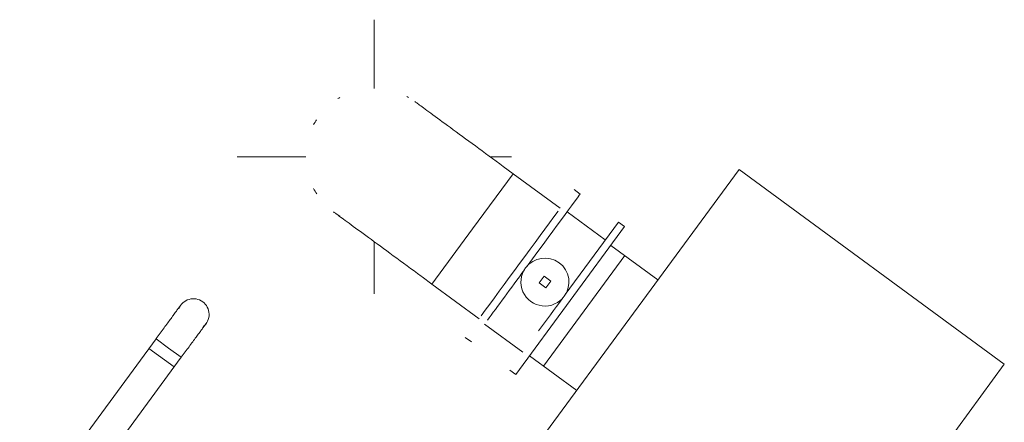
# Model space of a CAD drawing. Header units: metres. Extents: x 135583 to 135939, y 457896 to 458258.
# Tile 448 of 599: x 135791.58 to 135795.17, y 458013.28 to 458014.75. Entities that reach past the tile are written whole.
import ezdxf

# ---------------------------------------------------------------- set-up
doc = ezdxf.new("R2010")
doc.units = ezdxf.units.M
doc.linetypes.add('Hidden', pattern=[4, 2, -2])
doc.layers.add('NIEUWE INSTALLATIE', color=250, linetype='Continuous', lineweight=0)

msp = doc.modelspace()

# ---------------------------------------------------------------- linework, layer by layer
at = {"layer": 'NIEUWE INSTALLATIE'}
for p, q in [((135792.8693, 458014.5019), (135792.8693, 458014.7528)), ((135792.3693, 458014.2528), (135792.6202, 458014.2528)), ((135793.2915, 458014.2528), (135793.3693, 458014.2528)), ((135793.3759, 458014.1908), (135793.3397, 458014.2175)), ((135793.2279, 458013.9894), (135793.3759, 458014.1908)), ((135793.3759, 458014.1908), (135793.2279, 458013.9894)), ((135794.1998, 458014.206), (135793.3117, 458012.9971)), ((135793.5476, 458014.0647), (135793.3759, 458014.1908)), ((135795.1669, 458013.4955), (135794.1998, 458014.206)), ((135793.6205, 458014.1167), (135793.5979, 458014.1332)), ((135793.712, 458013.9489), (135793.5725, 458014.0514)), ((135793.712, 458013.9489), (135793.5725, 458014.0514)), ((135793.3858, 458013.4577), (135793.7825, 458013.9976)), ((135793.7599, 458014.0142), (135793.5661, 458013.7504)), ((135793.7825, 458013.9976), (135793.7599, 458014.0142)), ((135793.0799, 458013.7879), (135793.2279, 458013.9894)), ((135793.2279, 458013.9894), (135793.0799, 458013.7879)), ((135792.8693, 458013.7528), (135792.8693, 458013.9429)), ((135793.9038, 458013.803), (135793.7321, 458013.9291)), ((135793.4886, 458013.8164), (135793.4709, 458013.7923)), ((135793.5128, 458013.7987), (135793.4886, 458013.8164)), ((135793.0436, 458013.8145), (135793.0799, 458013.7879)), ((135793.0799, 458013.7879), (135793.2516, 458013.6618)), ((135793.4709, 458013.7923), (135793.4951, 458013.7745)), ((135793.4951, 458013.7745), (135793.5128, 458013.7987)), ((135793.2718, 458013.642), (135793.4112, 458013.5396)), ((135793.2718, 458013.642), (135793.4112, 458013.5396)), ((135792.0736, 458013.5884), (135791.5765, 458012.9118)), ((135792.0736, 458013.5884), (135792.1197, 458013.5546)), ((135792.1197, 458013.5546), (135792.0736, 458013.5884)), ((135793.2012, 458013.5933), (135793.2238, 458013.5767)), ((135792.1197, 458013.5546), (135792.1657, 458013.5208)), ((135792.1657, 458013.5208), (135792.1197, 458013.5546)), ((135791.6686, 458012.8441), (135792.1657, 458013.5208)), ((135793.4361, 458013.5262), (135793.6078, 458013.4001)), ((135794.2788, 458012.2867), (135795.1669, 458013.4955)), ((135793.3632, 458013.4743), (135793.3858, 458013.4577))]:
    msp.add_line(p, q, dxfattribs=at)
at = {"layer": 'NIEUWE INSTALLATIE', "linetype": 'Hidden'}
for p, q in [((135793.7829, 458013.8918), (135793.4869, 458013.4889)), ((135793.7829, 458013.8918), (135793.4869, 458013.4889)), ((135792.0479, 458013.5534), (135792.1399, 458013.4858)), ((135792.0479, 458013.5534), (135792.1399, 458013.4858))]:
    msp.add_line(p, q, dxfattribs=at)
at = {"layer": 'NIEUWE INSTALLATIE', "flags": 128}
for points in [[(135793.3397, 458014.2175), (135793.3268, 458014.227), (135793.3139, 458014.2364), (135793.3011, 458014.2458), (135793.2883, 458014.2552), (135793.2756, 458014.2645), (135793.2631, 458014.2738), (135793.2506, 458014.2829), (135793.2383, 458014.292), (135793.2261, 458014.3009), (135793.2141, 458014.3097), (135793.2024, 458014.3184), (135793.1908, 458014.3268), (135793.1795, 458014.3352), (135793.1684, 458014.3433), (135793.1577, 458014.3512), (135793.1472, 458014.3589), (135793.137, 458014.3664), (135793.1271, 458014.3736), (135793.1176, 458014.3806), (135793.1084, 458014.3874), (135793.0996, 458014.3938), (135793.0912, 458014.4), (135793.0832, 458014.4059), (135793.0756, 458014.4115), (135793.0684, 458014.4168), (135793.0617, 458014.4217), (135793.0554, 458014.4264), (135793.0495, 458014.4307), (135793.0441, 458014.4346), (135793.0392, 458014.4382), (135793.0348, 458014.4415), (135793.0309, 458014.4444), (135793.0274, 458014.4469), (135793.0245, 458014.4491), (135793.022, 458014.4509), (135793.0201, 458014.4523), (135793.0187, 458014.4533), (135793.0177, 458014.454)], [(135792.7213, 458014.0514), (135792.7223, 458014.0506), (135792.7236, 458014.0497), (135792.7254, 458014.0483), (135792.7277, 458014.0466), (135792.7305, 458014.0446), (135792.7338, 458014.0421), (135792.7377, 458014.0393), (135792.742, 458014.0362), (135792.7467, 458014.0327), (135792.752, 458014.0288), (135792.7577, 458014.0246), (135792.7639, 458014.0201), (135792.7705, 458014.0152), (135792.7776, 458014.01), (135792.7851, 458014.0045), (135792.793, 458013.9987), (135792.8013, 458013.9926), (135792.81, 458013.9862), (135792.8191, 458013.9795), (135792.8285, 458013.9726), (135792.8383, 458013.9654), (135792.8484, 458013.958), (135792.8588, 458013.9504), (135792.8695, 458013.9425), (135792.8805, 458013.9344), (135792.8917, 458013.9262), (135792.9032, 458013.9177), (135792.9149, 458013.9091), (135792.9268, 458013.9004), (135792.9389, 458013.8915), (135792.9512, 458013.8824), (135792.9636, 458013.8733), (135792.9762, 458013.8641), (135792.9889, 458013.8548), (135793.0016, 458013.8454), (135793.0144, 458013.836), (135793.0273, 458013.8266), (135793.0402, 458013.8171), (135793.0436, 458013.8145)], [(135792.1638, 458013.7113), (135792.1632, 458013.7104), (135792.1627, 458013.7097), (135792.162, 458013.7088), (135792.1612, 458013.7077), (135792.1603, 458013.7065), (135792.1593, 458013.705), (135792.158, 458013.7034), (135792.1567, 458013.7016), (135792.1552, 458013.6996), (135792.1536, 458013.6974), (135792.1519, 458013.695), (135792.1501, 458013.6925), (135792.1481, 458013.6898), (135792.146, 458013.687), (135792.1438, 458013.6839), (135792.1414, 458013.6808), (135792.139, 458013.6775), (135792.1365, 458013.674), (135792.1338, 458013.6704), (135792.1311, 458013.6667), (135792.1283, 458013.6628), (135792.1254, 458013.6589), (135792.1224, 458013.6548), (135792.1193, 458013.6506), (135792.1161, 458013.6463), (135792.1129, 458013.642), (135792.1096, 458013.6375), (135792.1063, 458013.6329), (135792.1029, 458013.6283), (135792.0995, 458013.6237), (135792.096, 458013.6189), (135792.0925, 458013.6141), (135792.0889, 458013.6093), (135792.0854, 458013.6045), (135792.0818, 458013.5996), (135792.0782, 458013.5947), (135792.0746, 458013.5898), (135792.0736, 458013.5884)], [(135792.1657, 458013.5208), (135792.1693, 458013.5257), (135792.1729, 458013.5306), (135792.1765, 458013.5355), (135792.1801, 458013.5403), (135792.1836, 458013.5452), (135792.1872, 458013.55), (135792.1907, 458013.5547), (135792.1941, 458013.5594), (135792.1975, 458013.564), (135792.2009, 458013.5686), (135792.2041, 458013.5731), (135792.2074, 458013.5775), (135792.2105, 458013.5818), (135792.2136, 458013.586), (135792.2167, 458013.5901), (135792.2196, 458013.5941), (135792.2225, 458013.598), (135792.2252, 458013.6018), (135792.2279, 458013.6054), (135792.2304, 458013.6089), (135792.2329, 458013.6122), (135792.2353, 458013.6154), (135792.2375, 458013.6185), (135792.2396, 458013.6214), (135792.2416, 458013.6241), (135792.2435, 458013.6267), (135792.2453, 458013.6291), (135792.2469, 458013.6313), (135792.2484, 458013.6334), (135792.2498, 458013.6352), (135792.2511, 458013.6369), (135792.2522, 458013.6384), (135792.2531, 458013.6397), (135792.2539, 458013.6409), (135792.2546, 458013.6418), (135792.2552, 458013.6425), (135792.2558, 458013.6434)]]:
    msp.add_lwpolyline(points, dxfattribs=at)
at = {"layer": 'NIEUWE INSTALLATIE'}
for centre, radius, start, end in [((135792.8693, 458014.2528), 0.25, 120, 122.0714), ((135792.8693, 458014.2528), 0.25, 60, 61.6876), ((135792.8693, 458014.2528), 0.25, 147.32, 152.0729), ((135792.8693, 458014.2528), 0.25, 207.5869, 212.9687), ((135792.8693, 458014.2528), 0.25, 235.8624, 240), ((135793.4919, 458013.7955), 0.0875, 323.696, 143.696), ((135793.4919, 458013.7955), 0.0875, 143.696, 323.696), ((135792.2099, 458013.6774), 0.0572, 53.696, 158.696), ((135792.2099, 458013.6774), 0.0572, 308.696, 53.696)]:
    msp.add_arc(centre, radius, start, end, dxfattribs=at)
for centre, start_param, end_param in [((135793.4221, 458013.8467), 1.593503, 3.164298), ((135793.3996, 458013.8633), 0.785398, 2.356194), ((135793.4221, 458013.8467), 0.785398, 1.548096), ((135793.5616, 458013.7442), 1.084443, 1.54809)]:
    msp.add_ellipse(centre, major_axis=(-0.1983, -0.27), ratio=0.000001, start_param=start_param, end_param=end_param, dxfattribs=at)

doc.saveas('drawing.dxf')
